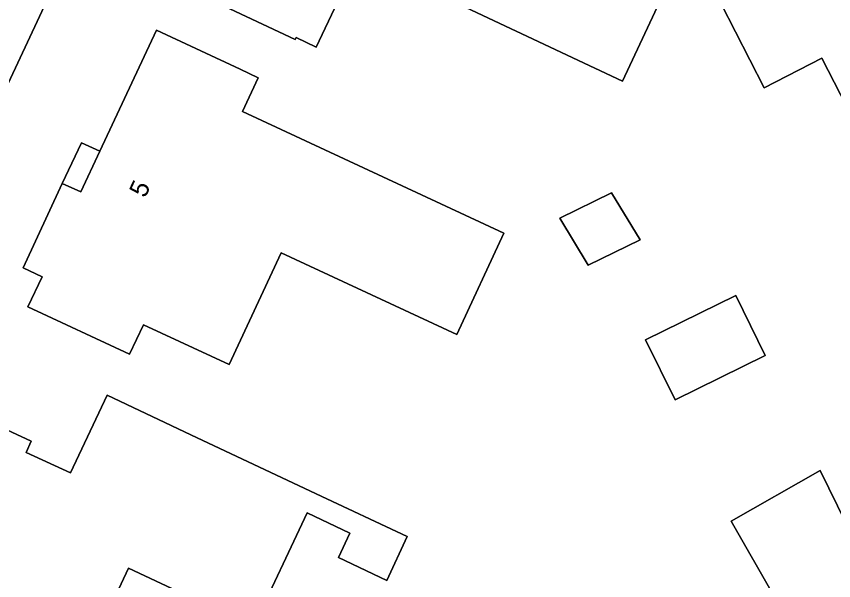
# Model space of a CAD drawing. Extents: x 158835 to 160077, y 386387 to 387778.
# Drawn here: x 159468.77 to 159512.89, y 386843.62 to 386874.1 of the extents above; entities that cross this region are included whole.
import ezdxf

# ---------------------------------------------------------------- set-up
doc = ezdxf.new("R2010")
doc.units = 0
for name, color, linetype in [('IMGEO_Erf', 7, 'Continuous'), ('IMGEO_Pand', 7, 'Continuous'), ('IMGEO_Pand_nummerreeks', 7, 'Continuous'), ('IMGEO_Voetpad_open', 7, 'Continuous')]:
    doc.layers.add(name, color=color, linetype=linetype)

msp = doc.modelspace()

# ---------------------------------------------------------------- linework, layer by layer
at = {"layer": 'IMGEO_Erf'}
for points in [[(159531.993, 386866.849), (159532.135, 386866.922), (159528.036, 386874.843), (159527.829, 386874.725), (159518.35, 386893.451), (159514.326, 386897.305), (159514.409, 386897.495), (159503.161, 386902.757), (159496.898, 386905.688), (159488.786, 386909.483), (159486.143, 386908.598), (159484.373, 386904.822), (159456.555, 386845.349)], [(159483.866, 386872.956), (159483.819, 386872.857), (159476.762, 386876.179), (159479.074, 386881.145)], [(159506.064, 386880.37), (159501.485, 386870.606), (159500, 386871.307), (159487.26, 386877.318), (159484.959, 386872.441), (159483.866, 386872.956)], [(159521.884, 386875.393), (159523.383, 386872.474), (159522.932, 386872.25), (159522.594, 386872.082), (159522.65, 386871.984), (159521.902, 386871.618), (159522.755, 386869.924), (159523.825, 386870.49), (159523.966, 386870.223), (159524.581, 386869.061), (159522.691, 386868.094), (159524.818, 386863.936), (159525.646, 386864.338), (159525.955, 386863.701), (159521.504, 386861.424), (159517.675, 386859.465), (159515.889, 386862.946), (159516.619, 386863.321), (159512.249, 386871.842), (159509.133, 386870.244), (159506.808, 386874.776)], [(159513.062, 386836.861), (159511.264, 386839.997), (159508.303, 386838.3), (159506.744, 386841.018), (159509.705, 386842.716), (159507.347, 386846.829), (159512.157, 386849.581), (159514.486, 386844.844), (159519.501, 386847.31), (159519.809, 386846.683), (159522.54, 386848.026), (159520.48, 386852.216), (159520.157, 386852.058), (159517.788, 386856.876), (159522.873, 386859.312), (159527.334, 386861.569), (159527.415, 386861.393)]]:
    msp.add_lwpolyline(points, dxfattribs=at)
for points in [[(159492.543, 386856.922), (159483.07, 386861.329), (159480.26, 386855.291), (159475.632, 386857.444), (159474.886, 386855.85), (159469.399, 386858.417), (159470.157, 386860.025), (159469.132, 386860.516), (159471.251, 386865.083), (159472.283, 386867.264), (159473.275, 386866.818), (159476.329, 386873.36), (159480.86, 386871.245), (159481.822, 386870.775), (159480.972, 386868.969), (159495.092, 386862.4)], [(159472.283, 386867.264), (159471.251, 386865.083), (159472.249, 386864.62), (159473.275, 386866.818)], [(159498.099, 386863.2), (159500.891, 386864.573), (159502.437, 386862.035), (159499.645, 386860.663)], [(159502.736, 386856.638), (159507.6, 386859.029), (159509.193, 386855.79), (159504.329, 386853.399)], [(159471.094, 386836.346), (159471.657, 386835.891), (159471.466, 386835.66), (159465.603, 386840.494), (159465.813, 386840.736), (159466.07, 386840.514), (159466.418, 386841.246), (159461.25, 386843.679), (159465.651, 386852.979), (159469.563, 386851.158), (159469.303, 386850.553), (159471.69, 386849.445), (159473.671, 386853.64), (159478.192, 386851.505), (159484.95, 386848.321), (159489.875, 386846.001), (159488.762, 386843.639), (159486.153, 386844.868), (159486.777, 386846.192), (159484.462, 386847.283), (159481.57, 386841.125), (159474.826, 386844.293)]]:
    msp.add_lwpolyline(points, close=True, dxfattribs=at)
at = {"layer": 'IMGEO_Pand'}
for points in [[(159479.074, 386881.145), (159476.762, 386876.179), (159483.819, 386872.857), (159483.866, 386872.956), (159484.959, 386872.441), (159487.26, 386877.318), (159500, 386871.307), (159501.485, 386870.606), (159506.064, 386880.37)], [(159506.808, 386874.776), (159509.133, 386870.244), (159512.249, 386871.842), (159516.619, 386863.321), (159515.889, 386862.946), (159517.675, 386859.465), (159521.504, 386861.424), (159525.955, 386863.701), (159525.646, 386864.338), (159524.818, 386863.936), (159522.691, 386868.094), (159524.581, 386869.061), (159523.966, 386870.223), (159523.825, 386870.49), (159522.755, 386869.924), (159521.902, 386871.618), (159522.65, 386871.984), (159522.594, 386872.082), (159522.932, 386872.25), (159523.383, 386872.474), (159521.884, 386875.393)], [(159527.415, 386861.393), (159527.334, 386861.569), (159522.873, 386859.312), (159517.788, 386856.876), (159520.157, 386852.058), (159520.48, 386852.216), (159522.54, 386848.026), (159519.809, 386846.683), (159519.501, 386847.31), (159514.486, 386844.844), (159512.157, 386849.581), (159507.347, 386846.829), (159509.705, 386842.716), (159511.264, 386839.997), (159513.062, 386836.861), (159530.038, 386845.549), (159534.489, 386847.827), (159531.714, 386853.251), (159531.484, 386853.7), (159530.727, 386853.313), (159529.477, 386855.771)]]:
    msp.add_lwpolyline(points, dxfattribs=at)
for points in [[(159469.132, 386860.516), (159470.157, 386860.025), (159469.399, 386858.417), (159474.886, 386855.85), (159475.632, 386857.444), (159480.26, 386855.291), (159483.07, 386861.329), (159492.543, 386856.922), (159495.092, 386862.4), (159480.972, 386868.969), (159481.822, 386870.775), (159480.86, 386871.245), (159476.329, 386873.36), (159473.275, 386866.818), (159472.249, 386864.62), (159471.251, 386865.083)], [(159498.099, 386863.2), (159499.645, 386860.663), (159502.437, 386862.035), (159500.891, 386864.573)], [(159502.736, 386856.638), (159504.329, 386853.399), (159509.193, 386855.79), (159507.6, 386859.029)], [(159484.462, 386847.283), (159486.777, 386846.192), (159486.153, 386844.868), (159488.762, 386843.639), (159489.875, 386846.001), (159484.95, 386848.321), (159478.192, 386851.505), (159473.671, 386853.64), (159471.69, 386849.445), (159469.303, 386850.553), (159469.563, 386851.158), (159465.651, 386852.979), (159461.25, 386843.679), (159466.418, 386841.246), (159466.07, 386840.514), (159465.813, 386840.736), (159465.603, 386840.494), (159471.466, 386835.66), (159471.657, 386835.891), (159471.094, 386836.346), (159474.826, 386844.293), (159481.57, 386841.125)]]:
    msp.add_lwpolyline(points, close=True, dxfattribs=at)
at = {"layer": 'IMGEO_Voetpad_open'}
msp.add_lwpolyline([(159456.555, 386845.349), (159484.373, 386904.822)], dxfattribs=at)

# ---------------------------------------------------------------- texts
at = {"layer": 'IMGEO_Pand_nummerreeks'}
msp.add_text('5', height=1, rotation=65.1199, dxfattribs=at).set_placement((159475.724, 386864.258))

doc.saveas('drawing.dxf')
